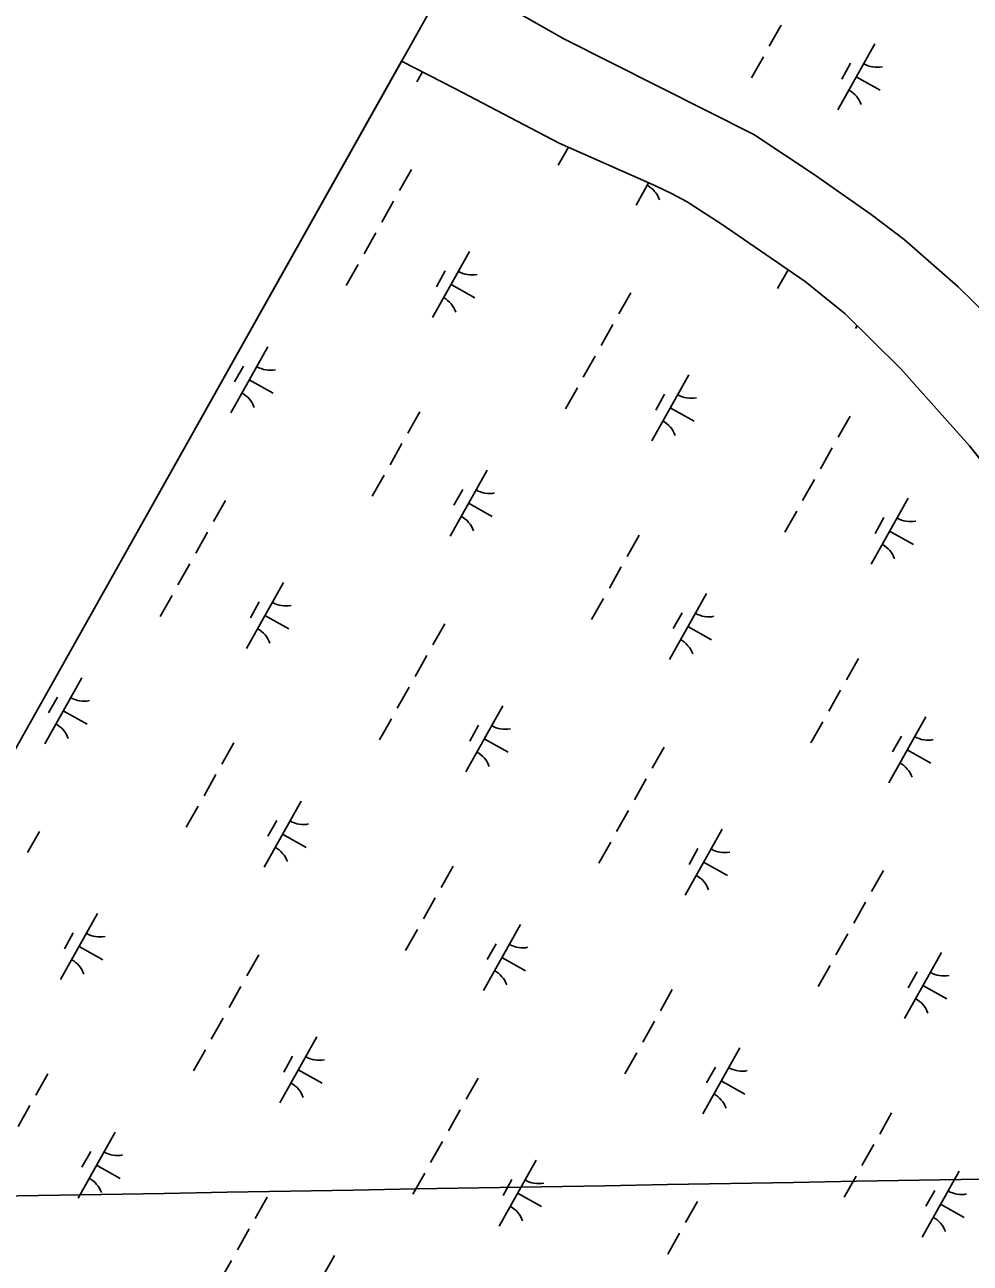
# Model space of a CAD drawing. Extents: x 3913936 to 3933962, y 195330 to 217741.
# Drawn here: x 3920052 to 3920677, y 205558 to 206377 of the extents above; entities that cross this region are included whole.
import ezdxf

# ---------------------------------------------------------------- set-up
doc = ezdxf.new("R2010")
doc.units = 0
for name, color, linetype in [('V-GRID-FRAM', 7, 'Continuous'), ('V-GRID-MAJR', 7, 'Continuous'), ('V-TOPO-SHOR', 7, 'Continuous'), ('V-WETL-SWMP', 7, 'Continuous')]:
    doc.layers.add(name, color=color, linetype=linetype)

msp = doc.modelspace()

# ---------------------------------------------------------------- linework, layer by layer
at = {"layer": 'V-GRID-FRAM'}
msp.add_lwpolyline([(3932010.33, 210314.99), (3924440.13, 196848.23), (3917917.56, 202110.57), (3924798.65, 214359.02), (3932010.33, 210314.99)], dxfattribs=at)
at = {"layer": 'V-GRID-MAJR'}
msp.add_spline([(3919352.04, 205590.79), (3919894.41, 205600.25), (3925219.37, 205693.59), (3930096.8, 205779.76)], degree=3, dxfattribs=at)
at = {"layer": 'V-TOPO-SHOR'}
for points in [[(3920333.2, 206410.44), (3920408.13, 206367.67), (3920533.74, 206304.4), (3920572.95, 206278.53), (3920611.4, 206251.49), (3920633.17, 206235.11), (3920668.96, 206203.8), (3920689.6, 206183.54), (3920724.69, 206144.13), (3920753.59, 206106.97), (3920797.75, 206047.58), (3920816.97, 206014.18), (3920840.54, 205968.87), (3920866.94, 205910.47), (3920878.42, 205879.71), (3920888.37, 205847.01), (3920914.49, 205735.74), (3920932.92, 205622.47), (3920939.12, 205578.54), (3920942.18, 205539.98)], [(3920300.88, 206352.91), (3920336.14, 206334.95), (3920405.17, 206298.68), (3920468.84, 206270.46), (3920479.3, 206265.42), (3920489.65, 206259.85), (3920499.87, 206253.26), (3920512.29, 206245.4), (3920567.7, 206207.33), (3920594.26, 206185.85), (3920631, 206149.66), (3920676.49, 206098.64), (3920712.16, 206053.57), (3920736.67, 206018.05), (3920761.76, 205975.19), (3920794.39, 205910.55), (3920808.98, 205877.5), (3920817.7, 205852.63), (3920836.5, 205781.94), (3920855.55, 205710.99), (3920858.52, 205696.1), (3920867.22, 205633.02), (3920873.91, 205549.49)]]:
    msp.add_lwpolyline(points, dxfattribs=at)
at = {"layer": 'V-WETL-SWMP'}
for p, q in [((3920333.2, 206410.44), (3920408.13, 206367.66)), ((3920551.9, 206376.68), (3920544.06, 206362.74)), ((3920408.13, 206367.66), (3920533.74, 206304.4)), ((3920613.83, 206364.33), (3920589.33, 206320.74)), ((3919916.73, 205669.12), (3920300.88, 206352.91)), ((3920300.88, 206352.91), (3920336.14, 206334.95)), ((3920540.14, 206355.76), (3920532.3, 206341.81)), ((3920597.79, 206351.55), (3920591.91, 206341.09)), ((3920314.67, 206345.89), (3920310.96, 206339.29)), ((3920601.58, 206342.54), (3920617.27, 206333.72)), ((3920336.14, 206334.95), (3920405.17, 206298.68)), ((3920533.74, 206304.4), (3920572.95, 206278.53)), ((3920411.23, 206295.99), (3920404.52, 206284.07)), ((3920405.17, 206298.68), (3920468.84, 206270.46)), ((3920307.45, 206281.28), (3920299.61, 206267.33)), ((3920572.95, 206278.53), (3920611.4, 206251.49)), ((3920464.23, 206272.5), (3920455.96, 206257.79)), ((3920468.84, 206270.46), (3920479.3, 206265.42)), ((3920295.69, 206260.35), (3920287.85, 206246.41)), ((3920479.3, 206265.42), (3920489.65, 206259.85)), ((3920489.65, 206259.85), (3920499.87, 206253.26)), ((3920499.87, 206253.26), (3920512.29, 206245.4)), ((3920611.4, 206251.49), (3920633.17, 206235.11)), ((3920512.29, 206245.4), (3920567.69, 206207.34)), ((3920283.93, 206239.43), (3920276.09, 206225.49)), ((3920633.17, 206235.11), (3920668.96, 206203.8)), ((3920345.86, 206227.08), (3920321.35, 206183.5)), ((3920272.17, 206218.51), (3920264.33, 206204.56)), ((3920329.82, 206214.3), (3920323.94, 206203.84)), ((3920556.52, 206215.01), (3920549.52, 206202.56)), ((3920333.61, 206205.29), (3920349.3, 206196.47)), ((3920567.69, 206207.34), (3920594.26, 206185.85)), ((3920668.96, 206203.8), (3920689.6, 206183.54)), ((3920452.45, 206199.77), (3920444.61, 206185.82)), ((3920594.26, 206185.85), (3920631, 206149.66)), ((3920440.69, 206178.84), (3920432.85, 206164.9)), ((3920602.03, 206178.19), (3920600.96, 206176.28)), ((3920212.49, 206164.12), (3920187.99, 206120.54)), ((3920428.93, 206157.92), (3920421.09, 206143.98)), ((3920196.45, 206151.34), (3920190.57, 206140.88)), ((3920490.85, 206145.57), (3920466.35, 206101.99)), ((3920631, 206149.66), (3920676.49, 206098.64)), ((3920200.24, 206142.33), (3920215.93, 206133.51)), ((3920417.17, 206137), (3920409.33, 206123.06)), ((3920474.82, 206132.79), (3920468.94, 206122.33)), ((3920312.91, 206121.1), (3920305.07, 206107.15)), ((3920478.6, 206123.78), (3920494.29, 206114.96)), ((3920597.45, 206118.26), (3920589.61, 206104.31)), ((3920301.15, 206100.18), (3920293.31, 206086.23)), ((3920585.69, 206097.34), (3920577.84, 206083.39)), ((3920676.49, 206098.64), (3920712.16, 206053.57)), ((3920289.39, 206079.25), (3920281.55, 206065.31)), ((3920357.49, 206082.61), (3920332.98, 206039.03)), ((3920573.92, 206076.41), (3920566.08, 206062.47)), ((3920341.45, 206069.83), (3920335.57, 206059.37)), ((3920635.85, 206064.06), (3920611.35, 206020.48)), ((3920184.48, 206062.52), (3920176.64, 206048.57)), ((3920345.24, 206060.82), (3920360.93, 206052)), ((3920562.16, 206055.49), (3920554.32, 206041.55)), ((3920619.82, 206051.28), (3920613.94, 206040.82)), ((3920172.72, 206041.6), (3920164.88, 206027.65)), ((3920457.91, 206039.59), (3920450.07, 206025.64)), ((3920623.6, 206042.27), (3920639.29, 206033.45)), ((3920160.96, 206020.67), (3920153.11, 206006.73)), ((3920446.15, 206018.67), (3920438.31, 206004.72)), ((3920222.88, 206008.32), (3920198.38, 205964.74)), ((3920149.19, 205999.75), (3920141.35, 205985.81)), ((3920434.39, 205997.75), (3920426.55, 205983.8)), ((3920502.48, 206001.1), (3920477.98, 205957.52)), ((3920206.85, 205995.54), (3920200.97, 205985.08)), ((3920210.63, 205986.53), (3920226.32, 205977.71)), ((3920329.47, 205981.01), (3920321.63, 205967.06)), ((3920486.45, 205988.32), (3920480.57, 205977.86)), ((3920490.23, 205979.31), (3920505.92, 205970.49)), ((3920317.71, 205960.09), (3920309.87, 205946.14)), ((3920602.91, 205958.08), (3920595.06, 205944.13)), ((3920089.51, 205945.36), (3920065.01, 205901.78)), ((3920073.48, 205932.58), (3920067.6, 205922.12)), ((3920305.95, 205939.16), (3920298.11, 205925.22)), ((3920591.14, 205937.16), (3920583.3, 205923.21)), ((3920077.26, 205923.57), (3920092.95, 205914.75)), ((3920367.88, 205926.81), (3920343.38, 205883.23)), ((3920294.19, 205918.24), (3920286.35, 205904.3)), ((3920579.38, 205916.24), (3920571.54, 205902.29)), ((3920647.48, 205919.59), (3920622.98, 205876.01)), ((3920351.84, 205914.03), (3920345.96, 205903.57)), ((3920189.94, 205902.34), (3920182.1, 205888.39)), ((3920355.63, 205905.02), (3920371.32, 205896.2)), ((3920474.47, 205899.5), (3920466.63, 205885.55)), ((3920631.45, 205906.81), (3920625.57, 205896.35)), ((3920635.23, 205897.8), (3920650.92, 205888.98)), ((3920178.18, 205881.42), (3920170.34, 205867.47)), ((3920462.71, 205878.58), (3920454.87, 205864.63)), ((3920166.41, 205860.5), (3920158.57, 205846.55)), ((3920234.51, 205863.85), (3920210.01, 205820.27)), ((3920218.48, 205851.07), (3920212.6, 205840.61)), ((3920450.95, 205857.66), (3920443.11, 205843.71)), ((3920061.5, 205843.76), (3920053.66, 205829.81)), ((3920222.26, 205842.06), (3920237.95, 205833.24)), ((3920512.88, 205845.3), (3920488.38, 205801.72)), ((3920439.19, 205836.73), (3920431.35, 205822.79)), ((3920496.84, 205832.52), (3920490.96, 205822.06)), ((3920334.93, 205820.83), (3920327.09, 205806.88)), ((3920500.63, 205823.51), (3920516.32, 205814.69)), ((3920619.47, 205817.99), (3920611.63, 205804.04)), ((3920323.17, 205799.91), (3920315.33, 205785.96)), ((3920607.71, 205797.07), (3920599.87, 205783.12)), ((3920099.91, 205789.56), (3920075.41, 205745.98)), ((3920083.87, 205776.78), (3920077.99, 205766.32)), ((3920311.41, 205778.99), (3920303.57, 205765.04)), ((3920379.51, 205782.34), (3920355.01, 205738.76)), ((3920595.95, 205776.15), (3920588.11, 205762.2)), ((3920363.47, 205769.56), (3920357.59, 205759.1)), ((3920087.66, 205767.77), (3920103.35, 205758.95)), ((3920206.5, 205762.25), (3920198.66, 205748.3)), ((3920367.26, 205760.55), (3920382.95, 205751.73)), ((3920657.88, 205763.79), (3920633.38, 205720.21)), ((3920584.19, 205755.23), (3920576.35, 205741.28)), ((3920641.84, 205751.01), (3920635.96, 205740.55)), ((3920194.74, 205741.33), (3920186.9, 205727.38)), ((3920479.93, 205739.32), (3920472.09, 205725.37)), ((3920645.63, 205742), (3920661.32, 205733.18)), ((3920182.98, 205720.41), (3920175.14, 205706.46)), ((3920468.17, 205718.4), (3920460.33, 205704.45)), ((3920244.91, 205708.05), (3920220.41, 205664.47)), ((3920171.22, 205699.48), (3920163.38, 205685.54)), ((3920228.87, 205695.27), (3920222.99, 205684.81)), ((3920456.41, 205697.48), (3920448.57, 205683.53)), ((3920524.51, 205700.83), (3920500.01, 205657.25)), ((3920232.66, 205686.26), (3920248.35, 205677.44)), ((3920508.47, 205688.05), (3920502.59, 205677.59)), ((3920066.96, 205683.58), (3920059.12, 205669.63)), ((3920351.5, 205680.74), (3920343.66, 205666.79)), ((3920512.26, 205679.04), (3920527.95, 205670.22)), ((3920055.2, 205662.66), (3920047.36, 205648.71)), ((3920339.74, 205659.82), (3920331.9, 205645.87)), ((3920624.93, 205657.81), (3920617.09, 205643.86)), ((3920111.54, 205645.09), (3920087.04, 205601.51)), ((3920327.98, 205638.9), (3920320.14, 205624.95)), ((3920095.5, 205632.31), (3920089.62, 205621.85)), ((3920613.17, 205636.89), (3920605.33, 205622.94)), ((3920099.29, 205623.3), (3920114.98, 205614.48)), ((3920389.91, 205626.54), (3920365.4, 205582.96)), ((3920316.22, 205617.98), (3920308.38, 205604.03)), ((3920373.87, 205613.76), (3920367.99, 205603.3)), ((3920601.41, 205615.97), (3920593.57, 205602.02)), ((3920669.51, 205619.33), (3920645.01, 205575.74)), ((3920377.65, 205604.75), (3920393.35, 205595.93)), ((3920653.47, 205606.54), (3920647.59, 205596.08)), ((3920211.96, 205602.07), (3920204.12, 205588.12)), ((3920496.5, 205599.23), (3920488.66, 205585.28)), ((3920657.26, 205597.53), (3920672.95, 205588.71)), ((3920200.2, 205581.15), (3920192.36, 205567.2)), ((3920484.74, 205578.31), (3920476.9, 205564.36)), ((3920256.54, 205563.58), (3920232.04, 205520)), ((3920188.44, 205560.23), (3920180.6, 205546.28))]:
    msp.add_line(p, q, dxfattribs=at)
for centre, start, end in [((3920615.32, 206366.5), 239.88608, 281.42974), ((3920588.25, 206318.34), 19.88608, 61.42973), ((3920454.88, 206255.38), 19.88608, 61.42973), ((3920347.35, 206229.25), 239.88608, 281.42974), ((3920320.28, 206181.09), 19.88608, 61.42973), ((3920213.98, 206166.29), 239.88608, 281.42974), ((3920186.91, 206118.13), 19.88608, 61.42973), ((3920492.35, 206147.74), 239.88608, 281.42974), ((3920465.27, 206099.58), 19.88608, 61.42973), ((3920358.98, 206084.78), 239.88608, 281.42974), ((3920331.91, 206036.62), 19.88608, 61.42973), ((3920637.34, 206066.23), 239.88608, 281.42974), ((3920610.27, 206018.08), 19.88608, 61.42973), ((3920224.37, 206010.49), 239.88608, 281.42974), ((3920503.98, 206003.27), 239.88608, 281.42974), ((3920197.3, 205962.33), 19.88608, 61.42973), ((3920476.9, 205955.12), 19.88608, 61.42973), ((3920091.01, 205947.53), 239.88608, 281.42974), ((3920063.94, 205899.37), 19.88608, 61.42973), ((3920369.37, 205928.98), 239.88608, 281.42974), ((3920648.97, 205921.76), 239.88608, 281.42974), ((3920342.3, 205880.83), 19.88608, 61.42973), ((3920621.9, 205873.61), 19.88608, 61.42973), ((3920236, 205866.02), 239.88608, 281.42974), ((3920208.93, 205817.87), 19.88608, 61.42973), ((3920514.37, 205847.47), 239.88608, 281.42974), ((3920487.3, 205799.32), 19.88608, 61.42973), ((3920101.4, 205791.73), 239.88608, 281.42974), ((3920381, 205784.51), 239.88608, 281.42974), ((3920074.33, 205743.58), 19.88608, 61.42973), ((3920353.93, 205736.36), 19.88608, 61.42973), ((3920659.37, 205765.96), 239.88608, 281.42974), ((3920632.3, 205717.81), 19.88608, 61.42973), ((3920246.4, 205710.22), 239.88608, 281.42974), ((3920526, 205703), 239.88608, 281.42974), ((3920219.33, 205662.07), 19.88608, 61.42973), ((3920498.93, 205654.85), 19.88608, 61.42973), ((3920113.03, 205647.26), 239.88608, 281.42974), ((3920085.96, 205599.11), 19.88608, 61.42973), ((3920391.4, 205628.71), 239.88608, 281.42974), ((3920671, 205621.49), 239.88608, 281.42974), ((3920364.33, 205580.56), 19.88608, 61.42973), ((3920643.93, 205573.34), 19.88608, 61.42973)]:
    msp.add_arc(centre, 17.62, start, end, dxfattribs=at)

doc.saveas('drawing.dxf')
